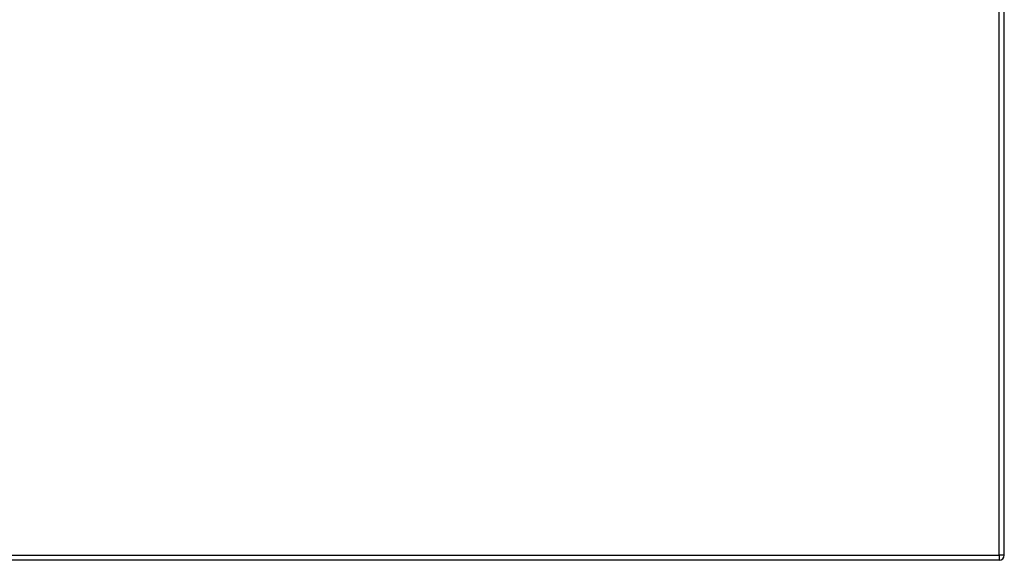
# Model space of a CAD drawing. Header units: inches. Extents: x 20 to 683, y 61 to 320.
# Tile 267 of 376: x 346 to 364, y 176 to 187. Entities that reach past the tile are written whole.
import ezdxf

# ---------------------------------------------------------------- set-up
doc = ezdxf.new("R2010")
doc.units = ezdxf.units.IN
doc.header["$MEASUREMENT"] = 0
doc.layers.add('Visible Edges(ANSI)', color=7, linetype='Continuous', lineweight=25)
doc.layers.add('Visible Tangent Edges(ANSI)', color=7, linetype='Continuous', lineweight=25)

msp = doc.modelspace()

# ---------------------------------------------------------------- linework, layer by layer
at = {"layer": 'Visible Edges(ANSI)'}
for p, q in [((364.196, 176.375), (364.196, 215.095)), ((364.097, 176.276), (292.492, 176.276))]:
    msp.add_line(p, q, dxfattribs=at)
msp.add_arc((364.097, 176.375), 0.099, 270, 0, dxfattribs=at)
at = {"layer": 'Visible Tangent Edges(ANSI)'}
for p, q in [((364.097, 176.375), (364.097, 215.095)), ((292.492, 176.375), (364.097, 176.375)), ((364.097, 176.375), (364.097, 176.276)), ((364.196, 176.375), (364.097, 176.375))]:
    msp.add_line(p, q, dxfattribs=at)

doc.saveas('drawing.dxf')
